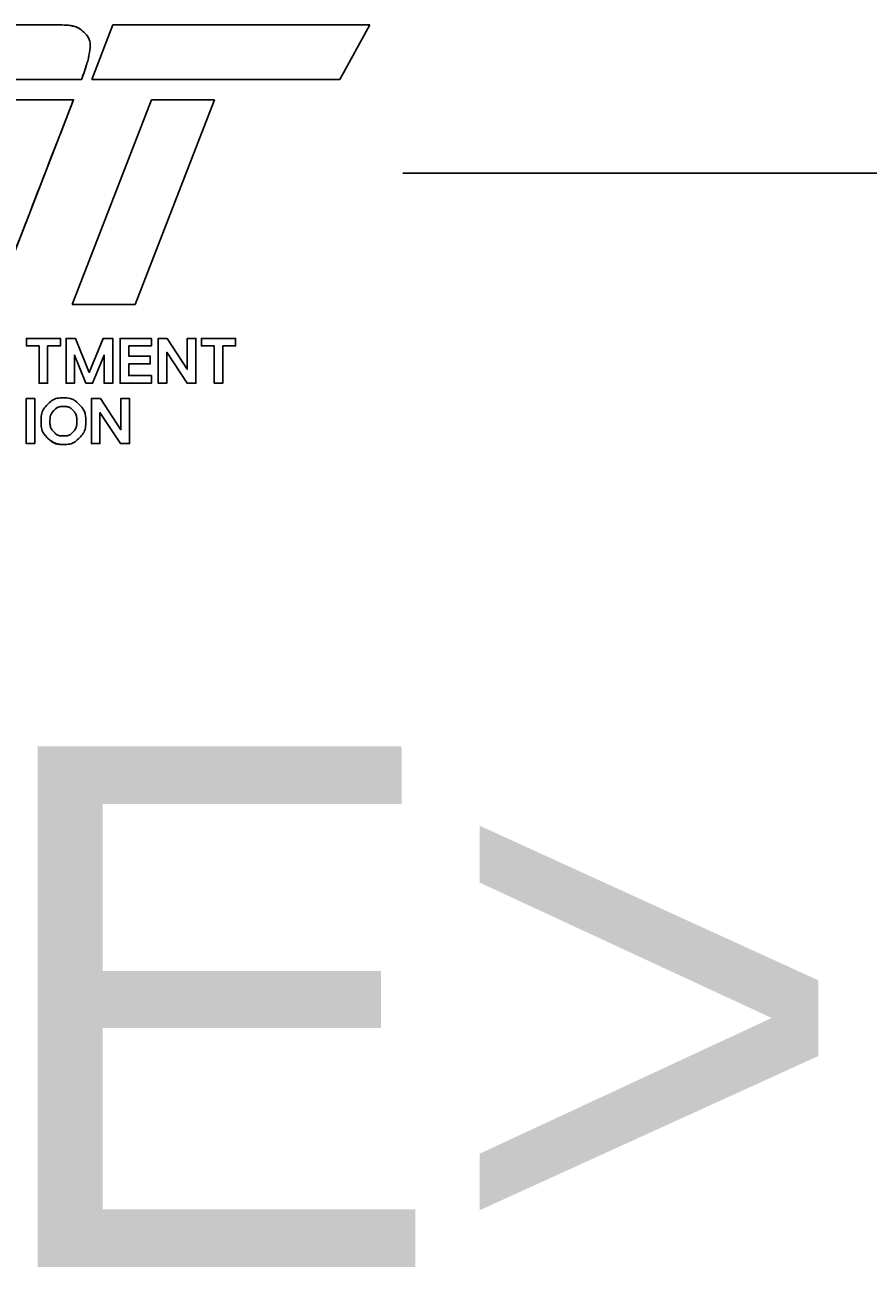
# Model space of a CAD drawing. Extents: x -819161 to 80911, y -6604 to 768454.
# Drawn here: x 79738.6 to 79807.3, y -4003.9 to -3902.6 of the extents above; entities that cross this region are included whole.
import ezdxf

# ---------------------------------------------------------------- set-up
doc = ezdxf.new("R2010")
doc.units = 0
for name, color, linetype in [('R_Draft', 7, 'Continuous'), ('SHET_Annotations', 7, 'Continuous'), ('SHET_Border-Text', 7, 'Continuous')]:
    doc.layers.add(name, color=color, linetype=linetype)

msp = doc.modelspace()

# ---------------------------------------------------------------- linework, layer by layer
at = {"layer": 'R_Draft'}
for p, q in [((79741.03, -3902.56), (79729.67, -3902.56)), ((79745.74, -3902.56), (79744.02, -3907.03)), ((79745.74, -3902.56), (79744.02, -3907.03)), ((79766.71, -3902.56), (79745.74, -3902.56)), ((79766.71, -3902.56), (79745.74, -3902.56)), ((79764.25, -3907.03), (79766.71, -3902.56)), ((79764.25, -3907.03), (79766.71, -3902.56)), ((79744.02, -3907.03), (79764.25, -3907.03)), ((79744.02, -3907.03), (79764.25, -3907.03)), ((79748.9, -3908.68), (79742.43, -3925.38)), ((79748.9, -3908.68), (79742.43, -3925.38)), ((79747.55, -3925.38), (79754.02, -3908.68)), ((79747.55, -3925.38), (79754.02, -3908.68)), ((79754.02, -3908.68), (79748.9, -3908.68)), ((79754.02, -3908.68), (79748.9, -3908.68)), ((79742.43, -3925.38), (79747.55, -3925.38)), ((79742.43, -3925.38), (79747.55, -3925.38)), ((79739.72, -3928.75), (79739.72, -3931.8)), ((79741.46, -3928.75), (79741.46, -3928.14)), ((79746.33, -3928.14), (79746.33, -3931.8)), ((79751.81, -3930.66), (79750.16, -3928.14)), ((79751.81, -3928.14), (79751.81, -3930.66)), ((79754.71, -3931.8), (79754.71, -3928.75)), ((79742.61, -3929.5), (79743.54, -3931.8)), ((79745.03, -3929.51), (79745.03, -3931.8)), ((79748.79, -3929.59), (79747.03, -3929.59)), ((79748.79, -3930.22), (79748.79, -3929.59)), ((79750.13, -3929.27), (79751.79, -3931.8)), ((79748.89, -3931.18), (79747.03, -3931.18)), ((79745.03, -3931.8), (79745.73, -3931.8)), ((79751.79, -3931.8), (79752.52, -3931.8)), ((79744.72, -3933.06), (79743.99, -3933.06)), ((79743.99, -3933.06), (79743.99, -3936.73))]:
    msp.add_line(p, q, dxfattribs=at)
for points in [[(79736.98, -3907.03), (79743.17, -3907.03), (79743.36, -3906.54)], [(79737.6, -3921.4), (79742.53, -3908.68), (79737.41, -3908.68), (79733.12, -3919.68)], [(79738.69, -3928.14), (79741.46, -3928.14), (79741.46, -3928.75), (79740.42, -3928.75), (79740.42, -3931.8), (79739.72, -3931.8), (79739.72, -3928.75), (79738.69, -3928.75), (79738.69, -3928.14)], [(79740.42, -3928.75), (79741.46, -3928.75), (79741.46, -3928.14), (79738.69, -3928.14), (79738.69, -3928.75), (79739.72, -3928.75), (79739.72, -3931.8), (79740.42, -3931.8), (79740.42, -3928.75)], [(79741.46, -3928.14), (79738.69, -3928.14), (79738.69, -3928.75), (79739.72, -3928.75)], [(79739.72, -3931.8), (79740.42, -3931.8), (79740.42, -3928.75), (79741.46, -3928.75)], [(79741.92, -3928.14), (79742.69, -3928.14), (79743.82, -3930.92), (79744.94, -3928.14), (79745.73, -3928.14), (79745.73, -3931.8), (79745.03, -3931.8), (79745.03, -3929.51), (79744.09, -3931.8), (79743.54, -3931.8), (79742.61, -3929.5), (79742.61, -3931.8), (79741.92, -3931.8), (79741.92, -3928.14)], [(79742.61, -3929.5), (79743.54, -3931.8), (79744.09, -3931.8), (79745.03, -3929.51), (79745.03, -3931.8), (79745.73, -3931.8), (79745.73, -3928.14), (79744.94, -3928.14), (79743.82, -3930.92), (79742.69, -3928.14), (79741.92, -3928.14), (79741.92, -3931.8), (79742.61, -3931.8), (79742.61, -3929.5)], [(79742.69, -3928.14), (79741.92, -3928.14), (79741.92, -3931.8), (79742.61, -3931.8), (79742.61, -3929.5)], [(79744.94, -3928.14), (79743.82, -3930.92), (79742.69, -3928.14)], [(79745.73, -3931.8), (79745.73, -3928.14), (79744.94, -3928.14)], [(79746.33, -3928.14), (79748.89, -3928.14), (79748.89, -3928.76), (79747.03, -3928.76), (79747.03, -3929.59), (79748.79, -3929.59), (79748.79, -3930.22), (79747.03, -3930.22), (79747.03, -3931.18), (79748.89, -3931.18), (79748.89, -3931.8), (79746.33, -3931.8), (79746.33, -3928.14)], [(79746.33, -3931.8), (79748.89, -3931.8), (79748.89, -3931.18), (79747.03, -3931.18), (79747.03, -3930.22), (79748.79, -3930.22), (79748.79, -3929.59), (79747.03, -3929.59), (79747.03, -3928.76), (79748.89, -3928.76), (79748.89, -3928.14), (79746.33, -3928.14), (79746.33, -3931.8)], [(79748.89, -3928.76), (79748.89, -3928.14), (79746.33, -3928.14)], [(79749.44, -3928.14), (79750.16, -3928.14), (79751.81, -3930.66), (79751.81, -3928.14), (79752.52, -3928.14), (79752.52, -3931.8), (79751.79, -3931.8), (79750.13, -3929.27), (79750.13, -3931.8), (79749.44, -3931.8), (79749.44, -3928.14)], [(79750.13, -3929.27), (79751.79, -3931.8), (79752.52, -3931.8), (79752.52, -3928.14), (79751.81, -3928.14), (79751.81, -3930.66), (79750.16, -3928.14), (79749.44, -3928.14), (79749.44, -3931.8), (79750.13, -3931.8), (79750.13, -3929.27)], [(79750.16, -3928.14), (79749.44, -3928.14), (79749.44, -3931.8)], [(79752.52, -3931.8), (79752.52, -3928.14), (79751.81, -3928.14)], [(79752.97, -3928.14), (79755.75, -3928.14), (79755.75, -3928.75), (79754.71, -3928.75), (79754.71, -3931.8), (79754.01, -3931.8), (79754.01, -3928.75), (79752.97, -3928.75), (79752.97, -3928.14)], [(79754.01, -3931.8), (79754.71, -3931.8), (79754.71, -3928.75), (79755.75, -3928.75), (79755.75, -3928.14), (79752.97, -3928.14), (79752.97, -3928.75), (79754.01, -3928.75), (79754.01, -3931.8)], [(79755.75, -3928.14), (79752.97, -3928.14), (79752.97, -3928.75)], [(79752.97, -3928.75), (79754.01, -3928.75), (79754.01, -3931.8), (79754.71, -3931.8)], [(79754.71, -3928.75), (79755.75, -3928.75), (79755.75, -3928.14)], [(79743.54, -3931.8), (79744.09, -3931.8), (79745.03, -3929.51)], [(79747.03, -3929.59), (79747.03, -3928.76), (79748.89, -3928.76)], [(79749.44, -3931.8), (79750.13, -3931.8), (79750.13, -3929.27)], [(79747.03, -3931.18), (79747.03, -3930.22), (79748.79, -3930.22)], [(79746.33, -3931.8), (79748.89, -3931.8), (79748.89, -3931.18)], [(79738.67, -3933.06), (79739.37, -3933.06), (79739.37, -3936.73), (79738.67, -3936.73), (79738.67, -3933.06)], [(79739.37, -3933.06), (79738.67, -3933.06), (79738.67, -3936.73), (79739.37, -3936.73), (79739.37, -3933.06)], [(79739.37, -3936.73), (79739.37, -3933.06), (79738.67, -3933.06)], [(79738.67, -3933.06), (79738.67, -3936.73), (79739.37, -3936.73)], [(79743.99, -3933.06), (79744.72, -3933.06), (79746.39, -3935.59), (79746.39, -3933.06), (79747.1, -3933.06), (79747.1, -3936.73), (79746.36, -3936.73), (79744.69, -3934.2), (79744.69, -3936.73), (79743.99, -3936.73), (79743.99, -3933.06)], [(79744.69, -3934.2), (79746.36, -3936.73), (79747.1, -3936.73), (79747.1, -3933.06), (79746.39, -3933.06), (79746.39, -3935.59), (79744.72, -3933.06), (79743.99, -3933.06), (79743.99, -3936.73), (79744.69, -3936.73), (79744.69, -3934.2)], [(79746.36, -3936.73), (79747.1, -3936.73), (79747.1, -3933.06), (79746.39, -3933.06), (79746.39, -3935.59), (79744.72, -3933.06)], [(79743.99, -3936.73), (79744.69, -3936.73), (79744.69, -3934.2), (79746.36, -3936.73)]]:
    msp.add_lwpolyline(points, dxfattribs=at)
for points in [[(79737.41, -3908.68), (79737.41, -3908.68), (79733.12, -3919.68), (79733.12, -3919.68), (79732.96, -3920.09), (79732.75, -3920.38), (79732.49, -3920.56), (79732.24, -3920.74), (79731.84, -3920.83), (79731.3, -3920.83), (79731.3, -3920.83), (79724.93, -3920.83), (79724.93, -3920.83), (79724.28, -3920.83), (79723.99, -3920.59), (79724.08, -3920.12), (79724.09, -3920.05), (79724.14, -3919.91), (79724.22, -3919.68), (79724.22, -3919.68), (79728.65, -3908.32), (79728.65, -3908.32), (79728.85, -3907.81), (79729.07, -3907.46), (79729.29, -3907.28), (79729.51, -3907.1), (79729.85, -3907.01), (79730.3, -3907.01), (79730.3, -3907.01), (79736.67, -3907.01), (79736.67, -3907.01), (79736.78, -3907.01), (79736.88, -3907.02), (79736.98, -3907.03), (79736.98, -3907.03), (79743.17, -3907.03), (79743.17, -3907.03), (79743.17, -3907.03), (79743.36, -3906.54), (79743.36, -3906.54), (79743.45, -3906.27), (79743.53, -3906.01), (79743.61, -3905.76), (79743.69, -3905.51), (79743.75, -3905.28), (79743.79, -3905.05), (79743.94, -3904.2), (79743.8, -3903.57), (79743.38, -3903.17), (79742.96, -3902.76), (79742.17, -3902.56), (79741.03, -3902.56), (79741.03, -3902.56), (79729.67, -3902.56), (79729.67, -3902.56), (79728.21, -3902.56), (79727.07, -3902.89), (79726.26, -3903.54), (79725.45, -3904.19), (79724.78, -3905.19), (79724.25, -3906.54), (79724.25, -3906.54), (79718.49, -3921.4), (79718.49, -3921.4), (79718.25, -3921.98), (79718.1, -3922.49), (79718.02, -3922.92), (79717.88, -3923.75), (79718.02, -3924.37), (79718.45, -3924.77), (79718.89, -3925.17), (79719.68, -3925.38), (79720.82, -3925.38), (79720.82, -3925.38), (79732.18, -3925.38), (79732.18, -3925.38), (79733.62, -3925.38), (79734.75, -3925.05), (79735.57, -3924.4), (79736.4, -3923.75), (79737.07, -3922.75), (79737.6, -3921.4), (79737.6, -3921.4), (79742.53, -3908.68), (79742.53, -3908.68), (79742.53, -3908.68), (79737.41, -3908.68), (79737.41, -3908.68)], [(79743.36, -3906.54), (79743.45, -3906.27), (79743.53, -3906.01), (79743.61, -3905.76), (79743.69, -3905.51), (79743.75, -3905.28), (79743.79, -3905.05), (79743.94, -3904.2), (79743.8, -3903.57), (79743.38, -3903.17), (79742.96, -3902.76), (79742.17, -3902.56), (79741.03, -3902.56)], [(79743.01, -3933.55), (79743.36, -3933.9), (79743.53, -3934.35), (79743.53, -3934.9), (79743.53, -3935.45), (79743.36, -3935.9), (79743.01, -3936.26), (79742.67, -3936.61), (79742.24, -3936.79), (79741.71, -3936.79), (79741.19, -3936.79), (79740.75, -3936.61), (79740.4, -3936.26), (79740.06, -3935.9), (79739.88, -3935.45), (79739.88, -3934.9), (79739.88, -3934.35), (79740.06, -3933.9), (79740.4, -3933.54), (79740.75, -3933.18), (79741.19, -3933), (79741.71, -3933), (79742.24, -3933), (79742.67, -3933.18), (79743.01, -3933.55)], [(79743.01, -3933.55), (79742.67, -3933.18), (79742.24, -3933), (79741.71, -3933), (79741.19, -3933), (79740.75, -3933.18), (79740.4, -3933.54), (79740.06, -3933.9), (79739.88, -3934.35), (79739.88, -3934.9), (79739.88, -3935.45), (79740.06, -3935.9), (79740.4, -3936.26), (79740.5, -3936.35), (79740.6, -3936.44), (79740.71, -3936.51)], [(79743.01, -3933.55), (79742.67, -3933.18), (79742.24, -3933), (79741.71, -3933), (79741.19, -3933), (79740.75, -3933.18), (79740.4, -3933.54), (79740.06, -3933.9), (79739.88, -3934.35), (79739.88, -3934.9), (79739.88, -3935.45), (79740.06, -3935.9), (79740.4, -3936.26), (79740.75, -3936.61), (79741.19, -3936.79), (79741.71, -3936.79), (79742.24, -3936.79), (79742.67, -3936.61), (79743.01, -3936.26), (79743.36, -3935.9), (79743.53, -3935.45), (79743.53, -3934.9), (79743.53, -3934.35), (79743.36, -3933.9), (79743.01, -3933.55)], [(79740.92, -3934.03), (79740.71, -3934.26), (79740.61, -3934.54), (79740.61, -3934.9), (79740.61, -3935.26), (79740.71, -3935.54), (79740.92, -3935.77), (79741.12, -3935.99), (79741.39, -3936.1), (79741.71, -3936.1), (79742.03, -3936.1), (79742.29, -3935.99), (79742.5, -3935.77), (79742.7, -3935.54), (79742.8, -3935.26), (79742.8, -3934.9), (79742.8, -3934.54), (79742.7, -3934.26), (79742.5, -3934.03), (79742.29, -3933.81), (79742.03, -3933.7), (79741.71, -3933.7), (79741.39, -3933.7), (79741.12, -3933.81), (79740.92, -3934.03)], [(79740.92, -3934.03), (79741.12, -3933.81), (79741.39, -3933.7), (79741.71, -3933.7), (79742.03, -3933.7), (79742.29, -3933.81), (79742.5, -3934.03), (79742.7, -3934.26), (79742.8, -3934.54), (79742.8, -3934.9), (79742.8, -3935.26), (79742.7, -3935.54), (79742.5, -3935.77), (79742.29, -3935.99), (79742.03, -3936.1), (79741.71, -3936.1), (79741.39, -3936.1), (79741.12, -3935.99), (79740.92, -3935.77), (79740.71, -3935.54), (79740.61, -3935.26), (79740.61, -3934.9), (79740.61, -3934.54), (79740.71, -3934.26), (79740.92, -3934.03)], [(79740.92, -3934.03), (79741.12, -3933.81), (79741.39, -3933.7), (79741.71, -3933.7), (79742.03, -3933.7), (79742.29, -3933.81), (79742.5, -3934.03), (79742.7, -3934.26), (79742.8, -3934.54), (79742.8, -3934.9), (79742.8, -3935.26), (79742.7, -3935.54), (79742.5, -3935.77), (79742.29, -3935.99), (79742.03, -3936.1), (79741.71, -3936.1), (79741.39, -3936.1), (79741.12, -3935.99), (79740.92, -3935.77), (79740.71, -3935.54), (79740.61, -3935.26), (79740.61, -3934.9), (79740.61, -3934.54), (79740.71, -3934.26), (79740.92, -3934.03)], [(79740.71, -3936.51), (79741, -3936.7), (79741.33, -3936.79), (79741.71, -3936.79), (79742.24, -3936.79), (79742.67, -3936.61), (79743.01, -3936.26), (79743.36, -3935.9), (79743.53, -3935.45), (79743.53, -3934.9), (79743.53, -3934.35), (79743.36, -3933.9), (79743.01, -3933.55)]]:
    msp.add_open_spline(points, degree=3, dxfattribs=at)
at = {"layer": 'SHET_Border-Text'}
msp.add_line((79769.39, -3914.67), (79919.66, -3914.67), dxfattribs=at)

# ---------------------------------------------------------------- texts
at = {"layer": 'SHET_Annotations'}
msp.add_text('<TITLE>', height=42.5, dxfattribs=at).set_placement((79584.94, -4003.92))

doc.saveas('drawing.dxf')
